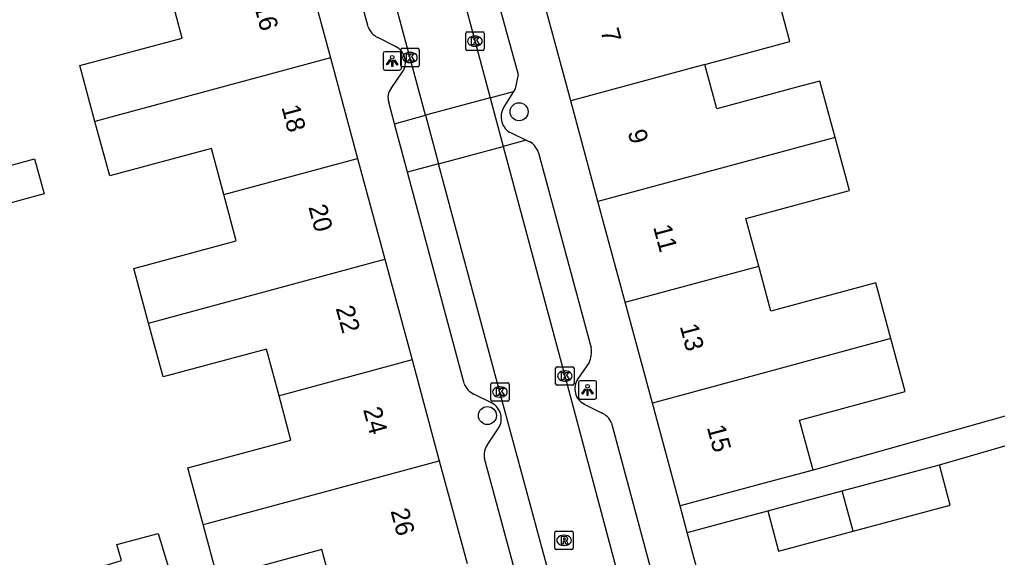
# Model space of a CAD drawing. Extents: x 159265 to 160143, y 383413 to 384319.
# Drawn here: x 159780.7 to 159833.9, y 383892.3 to 383921.5 of the extents above; entities that cross this region are included whole.
import ezdxf

# ---------------------------------------------------------------- set-up
doc = ezdxf.new("R2010")
doc.units = 0
for name, color, linetype in [('IMGEO_Boom', 7, 'Continuous'), ('IMGEO_Kolk', 7, 'Continuous'), ('IMGEO_Lichtpunt', 7, 'Continuous'), ('IMGEO_Pand', 7, 'Continuous'), ('IMGEO_Pand_nummerreeks', 7, 'Continuous'), ('IMGEO_Parkeervlak_open', 7, 'Continuous'), ('IMGEO_Rijbaan_lokaal_open', 7, 'Continuous'), ('IMGEO_Rioolput', 7, 'Continuous'), ('IMGEO_Voetpad_open', 7, 'Continuous')]:
    doc.layers.add(name, color=color, linetype=linetype)

msp = doc.modelspace()

# ---------------------------------------------------------------- linework, layer by layer
at = {"layer": 'IMGEO_Boom'}
for centre in [(159807.87, 383916.511), (159806.148, 383899.989)]:
    msp.add_circle(centre, 0.489, dxfattribs=at)
at = {"layer": 'IMGEO_Kolk'}
for p, q in [((159804.965, 383919.927), (159804.965, 383920.779)), ((159805.04, 383920.853), (159805.892, 383920.853)), ((159805.966, 383920.779), (159805.966, 383919.927)), ((159805.453, 383920.633), (159805.478, 383920.633)), ((159801.432, 383919.037), (159801.432, 383919.889)), ((159801.507, 383919.963), (159802.359, 383919.963)), ((159801.92, 383919.743), (159801.945, 383919.743)), ((159802.433, 383919.889), (159802.433, 383919.037)), ((159805.892, 383919.853), (159805.04, 383919.853)), ((159805.476, 383920.073), (159805.451, 383920.073)), ((159801.943, 383919.183), (159801.918, 383919.183)), ((159802.359, 383918.963), (159801.507, 383918.963)), ((159809.935, 383902.637), (159810.787, 383902.637)), ((159809.86, 383901.711), (159809.86, 383902.563)), ((159810.348, 383902.417), (159810.373, 383902.417)), ((159810.861, 383902.563), (159810.861, 383901.711)), ((159806.329, 383900.845), (159806.329, 383901.697)), ((159806.404, 383901.771), (159807.256, 383901.771)), ((159806.817, 383901.551), (159806.842, 383901.551)), ((159807.33, 383901.697), (159807.33, 383900.845)), ((159810.787, 383901.637), (159809.935, 383901.637)), ((159810.371, 383901.857), (159810.346, 383901.857)), ((159806.84, 383900.991), (159806.815, 383900.991)), ((159807.256, 383900.771), (159806.404, 383900.771))]:
    msp.add_line(p, q, dxfattribs=at)
for points in [[(159804.965, 383919.927), (159804.965, 383920.779)], [(159805.04, 383920.853), (159805.892, 383920.853)], [(159805.966, 383920.779), (159805.966, 383919.927)], [(159805.286, 383920.553), (159805.409, 383920.553), (159805.409, 383920.402), (159805.539, 383920.553), (159805.703, 383920.553), (159805.557, 383920.402), (159805.71, 383920.153), (159805.558, 383920.153), (159805.473, 383920.317), (159805.409, 383920.25), (159805.409, 383920.153), (159805.286, 383920.153), (159805.286, 383920.553)], [(159801.432, 383919.037), (159801.432, 383919.889)], [(159801.507, 383919.963), (159802.359, 383919.963)], [(159801.753, 383919.663), (159801.876, 383919.663), (159801.876, 383919.512), (159802.006, 383919.663), (159802.17, 383919.663), (159802.024, 383919.512), (159802.177, 383919.263), (159802.025, 383919.263), (159801.94, 383919.427), (159801.876, 383919.36), (159801.876, 383919.263), (159801.753, 383919.263), (159801.753, 383919.663)], [(159802.433, 383919.889), (159802.433, 383919.037)], [(159805.892, 383919.853), (159805.04, 383919.853)], [(159802.359, 383918.963), (159801.507, 383918.963)], [(159809.935, 383902.637), (159810.787, 383902.637)], [(159809.86, 383901.711), (159809.86, 383902.563)], [(159810.181, 383902.337), (159810.304, 383902.337), (159810.304, 383902.186), (159810.434, 383902.337), (159810.598, 383902.337), (159810.452, 383902.186), (159810.605, 383901.937), (159810.453, 383901.937), (159810.368, 383902.101), (159810.304, 383902.034), (159810.304, 383901.937), (159810.181, 383901.937), (159810.181, 383902.337)], [(159810.861, 383902.563), (159810.861, 383901.711)], [(159806.329, 383900.845), (159806.329, 383901.697)], [(159806.404, 383901.771), (159807.256, 383901.771)], [(159807.33, 383901.697), (159807.33, 383900.845)], [(159810.787, 383901.637), (159809.935, 383901.637)], [(159806.65, 383901.471), (159806.773, 383901.471), (159806.773, 383901.32), (159806.903, 383901.471), (159807.067, 383901.471), (159806.921, 383901.32), (159807.074, 383901.071), (159806.922, 383901.071), (159806.837, 383901.235), (159806.773, 383901.168), (159806.773, 383901.071), (159806.65, 383901.071), (159806.65, 383901.471)], [(159807.256, 383900.771), (159806.404, 383900.771)]]:
    msp.add_lwpolyline(points, dxfattribs=at)
for centre, start, end in [((159805.042, 383920.777), 91.552, 178.448), ((159805.042, 383920.777), 91.552, 178.448), ((159805.89, 383920.777), 1.552, 88.448), ((159805.89, 383920.777), 1.552, 88.448), ((159801.509, 383919.887), 91.552, 178.448), ((159801.509, 383919.887), 91.552, 178.448), ((159802.357, 383919.887), 1.552, 88.448), ((159802.357, 383919.887), 1.552, 88.448), ((159805.042, 383919.929), 181.552, 268.448), ((159805.042, 383919.929), 181.552, 268.448), ((159805.89, 383919.929), 271.552, 358.448), ((159805.89, 383919.929), 271.552, 358.448), ((159801.509, 383919.039), 181.552, 268.448), ((159801.509, 383919.039), 181.552, 268.448), ((159802.357, 383919.039), 271.552, 358.448), ((159802.357, 383919.039), 271.552, 358.448), ((159809.937, 383902.561), 91.552, 178.448), ((159809.937, 383902.561), 91.552, 178.448), ((159810.785, 383902.561), 1.552, 88.448), ((159810.785, 383902.561), 1.552, 88.448), ((159806.406, 383901.695), 91.552, 178.448), ((159806.406, 383901.695), 91.552, 178.448), ((159807.254, 383901.695), 1.552, 88.448), ((159807.254, 383901.695), 1.552, 88.448), ((159809.937, 383901.713), 181.552, 268.448), ((159809.937, 383901.713), 181.552, 268.448), ((159810.785, 383901.713), 271.552, 358.448), ((159810.785, 383901.713), 271.552, 358.448), ((159806.406, 383900.847), 181.552, 268.448), ((159806.406, 383900.847), 181.552, 268.448), ((159807.254, 383900.847), 271.552, 358.448), ((159807.254, 383900.847), 271.552, 358.448)]:
    msp.add_arc(centre, 0.0765, start, end, dxfattribs=at)
for centre, major_axis, ratio, start_param, end_param in [((159805.452, 383920.353), (-0.387, 0.002), 0.722429, 4.712389, 7.853982), ((159805.477, 383920.353), (-0.39, 0.002), 0.717154, 1.570796, 4.712389), ((159801.919, 383919.463), (-0.387, 0.002), 0.722429, 4.712389, 7.853982), ((159801.944, 383919.463), (-0.39, 0.002), 0.717154, 1.570796, 4.712389), ((159810.347, 383902.137), (-0.387, 0.002), 0.722429, 4.712389, 7.853982), ((159810.372, 383902.137), (-0.39, 0.002), 0.717154, 1.570796, 4.712389), ((159806.816, 383901.271), (-0.387, 0.002), 0.722429, 4.712389, 7.853982), ((159806.841, 383901.271), (-0.39, 0.002), 0.717154, 1.570796, 4.712389)]:
    msp.add_ellipse(centre, major_axis=major_axis, ratio=ratio, start_param=start_param, end_param=end_param, dxfattribs=at)
at = {"layer": 'IMGEO_Lichtpunt'}
for p, q in [((159800.471, 383919.682), (159800.471, 383918.875)), ((159800.471, 383919.682), (159800.471, 383918.875)), ((159801.373, 383919.777), (159800.565, 383919.777)), ((159801.373, 383919.777), (159800.565, 383919.777)), ((159801.467, 383918.875), (159801.467, 383919.682)), ((159801.467, 383918.875), (159801.467, 383919.682)), ((159800.565, 383918.781), (159801.373, 383918.781)), ((159800.565, 383918.781), (159801.373, 383918.781)), ((159811.096, 383901.785), (159811.096, 383900.978)), ((159811.096, 383901.785), (159811.096, 383900.978)), ((159811.998, 383901.88), (159811.19, 383901.88)), ((159811.998, 383901.88), (159811.19, 383901.88)), ((159812.092, 383900.978), (159812.092, 383901.785)), ((159812.092, 383900.978), (159812.092, 383901.785)), ((159811.19, 383900.884), (159811.998, 383900.884)), ((159811.19, 383900.884), (159811.998, 383900.884))]:
    msp.add_line(p, q, dxfattribs=at)
for points in [[(159800.845, 383919.346), (159800.884, 383919.318), (159800.696, 383919.056), (159800.658, 383919.083), (159800.845, 383919.346)], [(159800.947, 383919.298), (159800.994, 383919.298), (159800.994, 383918.976), (159800.947, 383918.976), (159800.947, 383919.298)], [(159801.057, 383919.318), (159801.095, 383919.345), (159801.282, 383919.083), (159801.243, 383919.055), (159801.057, 383919.318)], [(159811.47, 383901.449), (159811.509, 383901.421), (159811.321, 383901.159), (159811.283, 383901.186), (159811.47, 383901.449)], [(159811.572, 383901.401), (159811.619, 383901.401), (159811.619, 383901.079), (159811.572, 383901.079), (159811.572, 383901.401)], [(159811.682, 383901.421), (159811.72, 383901.448), (159811.907, 383901.186), (159811.868, 383901.158), (159811.682, 383901.421)]]:
    msp.add_lwpolyline(points, dxfattribs=at)
for centre in [(159800.97, 383919.48), (159811.595, 383901.583)]:
    msp.add_circle(centre, 0.0994, dxfattribs=at)
for centre, start, end in [((159800.565, 383919.682), 90, 180), ((159800.565, 383919.682), 90, 180), ((159801.373, 383919.682), 0, 90), ((159801.373, 383919.682), 0, 90), ((159800.565, 383918.875), 180, 270), ((159800.565, 383918.875), 180, 270), ((159801.373, 383918.875), 270, 0), ((159801.373, 383918.875), 270, 360), ((159811.19, 383901.785), 90, 180), ((159811.19, 383901.785), 90, 180), ((159811.998, 383901.785), 0, 90), ((159811.998, 383901.785), 0, 90), ((159811.19, 383900.978), 180, 270), ((159811.19, 383900.978), 180, 270), ((159811.998, 383900.978), 270, 0), ((159811.998, 383900.978), 270, 360)]:
    msp.add_arc(centre, 0.0946, start, end, dxfattribs=at)
at = {"layer": 'IMGEO_Pand'}
for points in [[(159817.979, 383919.081), (159822.61, 383920.331), (159821.915, 383922.91), (159822.865, 383923.166), (159822.084, 383926.069)], [(159796.129, 383924.931), (159797.608, 383919.451)], [(159784.793, 383915.991), (159783.975, 383919.02), (159789.545, 383920.524), (159788.883, 383922.976)], [(159810.681, 383917.11), (159809.201, 383922.592)], [(159797.608, 383919.451), (159784.793, 383915.991)], [(159797.608, 383919.451), (159799.088, 383913.971)], [(159817.979, 383919.081), (159810.681, 383917.11)], [(159825.071, 383915.114), (159824.243, 383918.181), (159823.261, 383917.916), (159818.631, 383916.667), (159817.979, 383919.081)], [(159812.161, 383911.63), (159810.681, 383917.11)], [(159791.807, 383912.005), (159791.13, 383914.513), (159785.595, 383913.019), (159784.793, 383915.991)], [(159825.071, 383915.114), (159812.161, 383911.63)], [(159820.912, 383908.112), (159820.212, 383910.704), (159825.85, 383912.226), (159825.071, 383915.114)], [(159778.58, 383913.152), (159781.514, 383913.943), (159782.027, 383912.043), (159779.093, 383911.251), (159778.58, 383913.152)], [(159791.807, 383912.005), (159799.088, 383913.971)], [(159799.088, 383913.971), (159800.568, 383908.491)], [(159787.712, 383905.02), (159786.91, 383907.99), (159792.485, 383909.495), (159791.807, 383912.005)], [(159813.641, 383906.148), (159812.161, 383911.63)], [(159787.712, 383905.02), (159800.568, 383908.491)], [(159800.568, 383908.491), (159802.048, 383903.01)], [(159813.641, 383906.148), (159820.714, 383908.058), (159820.912, 383908.112)], [(159828.106, 383904.173), (159827.285, 383907.211), (159821.574, 383905.658), (159820.912, 383908.112)], [(159815.121, 383900.668), (159813.641, 383906.148)], [(159794.809, 383901.056), (159794.121, 383903.604), (159788.504, 383902.087), (159787.712, 383905.02)], [(159828.106, 383904.173), (159815.121, 383900.668)], [(159823.863, 383897.022), (159823.131, 383899.736), (159828.885, 383901.289), (159828.106, 383904.173)], [(159802.048, 383903.01), (159794.971, 383901.1), (159794.809, 383901.056)], [(159802.048, 383903.01), (159803.527, 383897.53)], [(159790.681, 383894.062), (159789.85, 383897.141), (159795.458, 383898.654), (159794.809, 383901.056)], [(159816.632, 383895.071), (159815.121, 383900.668)], [(159790.681, 383894.062), (159790.891, 383894.119), (159803.527, 383897.53)], [(159803.527, 383897.53), (159805.038, 383891.935)], [(159825.45, 383895.894), (159830.74, 383897.315)], [(159826.043, 383893.693), (159831.331, 383895.112), (159830.74, 383897.315)], [(159823.863, 383897.022), (159821.469, 383896.376), (159816.632, 383895.071)], [(159821.4, 383894.808), (159825.45, 383895.894)], [(159826.043, 383893.693), (159825.45, 383895.894)], [(159821.4, 383894.808), (159821.991, 383892.606), (159826.043, 383893.693)], [(159797.859, 383889.997), (159797.13, 383892.698), (159791.463, 383891.168), (159790.681, 383894.062)], [(159788.229, 383893.581), (159789.233, 383890.296), (159786.699, 383889.522), (159786.931, 383888.762), (159781.22, 383887.016), (159780.225, 383890.272), (159786.241, 383892.111), (159785.978, 383892.973), (159788.229, 383893.581)]]:
    msp.add_lwpolyline(points, dxfattribs=at)
at = {"layer": 'IMGEO_Parkeervlak_open'}
for points in [[(159806.295, 383917.265), (159807.559, 383917.606)], [(159801.092, 383915.863), (159802.78, 383916.318)], [(159808.261, 383914.967), (159807.004, 383914.628)], [(159803.49, 383913.682), (159801.8, 383913.227)]]:
    msp.add_lwpolyline(points, dxfattribs=at)
at = {"layer": 'IMGEO_Rijbaan_lokaal_open'}
for points in [[(159794.586, 383960.962), (159806.295, 383917.265)], [(159802.78, 383916.318), (159791.028, 383959.973)], [(159806.295, 383917.265), (159802.78, 383916.318)], [(159806.295, 383917.265), (159807.004, 383914.628)], [(159802.78, 383916.318), (159803.49, 383913.682)], [(159803.49, 383913.682), (159807.004, 383914.628)], [(159807.004, 383914.628), (159810.359, 383902.14), (159818.708, 383870.849)], [(159815.309, 383869.922), (159806.832, 383901.268), (159803.49, 383913.682)]]:
    msp.add_lwpolyline(points, dxfattribs=at)
at = {"layer": 'IMGEO_Rioolput'}
for p, q in [((159809.819, 383892.776), (159809.819, 383893.628)), ((159809.894, 383893.702), (159810.746, 383893.702)), ((159810.82, 383893.628), (159810.82, 383892.776)), ((159810.307, 383893.482), (159810.332, 383893.482)), ((159810.746, 383892.702), (159809.894, 383892.702)), ((159810.33, 383892.922), (159810.305, 383892.922))]:
    msp.add_line(p, q, dxfattribs=at)
for points in [[(159809.819, 383892.776), (159809.819, 383893.628)], [(159809.894, 383893.702), (159810.746, 383893.702)], [(159810.82, 383893.628), (159810.82, 383892.776)], [(159810.408, 383893.4), (159810.156, 383893.402), (159810.156, 383893.002)], [(159810.156, 383893.002), (159810.28, 383893.002), (159810.28, 383893.164), (159810.291, 383893.164)], [(159810.334, 383893.321), (159810.28, 383893.321), (159810.28, 383893.24)], [(159810.28, 383893.24), (159810.332, 383893.24)], [(159810.338, 383893.135), (159810.409, 383893.002), (159810.549, 383893.002), (159810.484, 383893.128)], [(159810.746, 383892.702), (159809.894, 383892.702)]]:
    msp.add_lwpolyline(points, dxfattribs=at)
for centre, radius, start, end in [((159809.896, 383893.626), 0.0765, 91.552, 178.448), ((159809.896, 383893.626), 0.0765, 91.552, 178.448), ((159810.744, 383893.626), 0.0765, 1.552, 88.448), ((159810.744, 383893.626), 0.0765, 1.552, 88.448), ((159810.29, 383893.111), 0.0533, 26.0293, 88.6989), ((159810.316, 383893.429), 0.19, 274.7715, 282.9687), ((159810.34, 383893.225), 0.0964, 77.0061, 93.1865), ((159810.354, 383893.282), 0.0378, 276.6634, 79.6772), ((159810.407, 383893.29), 0.109, 350.3612, 89.416), ((159810.405, 383893.29), 0.112, 277.5842, 350.9817), ((159810.389, 383893.075), 0.108, 29.5134, 73.7905), ((159809.896, 383892.778), 0.0765, 181.552, 268.448), ((159809.896, 383892.778), 0.0765, 181.552, 268.448), ((159810.744, 383892.778), 0.0765, 271.552, 358.448), ((159810.744, 383892.778), 0.0765, 271.552, 358.448)]:
    msp.add_arc(centre, radius, start, end, dxfattribs=at)
for centre, major_axis, ratio, start_param, end_param in [((159810.306, 383893.202), (-0.387, 0.002), 0.722429, 4.712389, 7.853982), ((159810.331, 383893.202), (-0.39, 0.002), 0.717154, 1.570796, 4.712389)]:
    msp.add_ellipse(centre, major_axis=major_axis, ratio=ratio, start_param=start_param, end_param=end_param, dxfattribs=at)
at = {"layer": 'IMGEO_Voetpad_open'}
for points in [[(159799.659, 383921.123), (159793.924, 383942.445)], [(159804.851, 383929.32), (159807.814, 383918.54), (159807.653, 383917.76), (159807.559, 383917.606)], [(159801.155, 383920.054), (159800.184, 383920.549)], [(159800.907, 383917.786), (159801.53, 383918.676)], [(159807.559, 383917.606), (159807.032, 383916.742)], [(159801.092, 383915.863), (159800.777, 383917.037)], [(159801.8, 383913.227), (159801.092, 383915.863)], [(159807.438, 383915.357), (159808.261, 383914.967)], [(159808.261, 383914.967), (159808.459, 383914.873)], [(159808.934, 383914.278), (159811.798, 383903.669)], [(159804.889, 383901.725), (159801.8, 383913.227)], [(159853.053, 383909.318), (159857.472, 383906.465), (159856.229, 383906.116), (159823.863, 383897.022)], [(159811.681, 383902.869), (159811.07, 383901.983)], [(159830.74, 383897.315), (159847.745, 383902.236)], [(159806.401, 383900.656), (159805.412, 383901.158)], [(159811.421, 383900.602), (159812.355, 383900.132)], [(159812.898, 383899.582), (159818.596, 383878.385)], [(159806.137, 383898.38), (159806.752, 383899.298)], [(159811.723, 383876.47), (159805.991, 383897.646)], [(159817.022, 383893.625), (159816.632, 383895.071)], [(159817.022, 383893.625), (159821.4, 383894.808)], [(159823.801, 383868.486), (159817.022, 383893.625)]]:
    msp.add_lwpolyline(points, dxfattribs=at)
for centre, radius, start, end in [((159800.649, 383921.501), 1.06, 200.9135, 243.9807), ((159800.73, 383919.198), 0.955, 326.8519, 63.595), ((159801.549, 383917.289), 0.812, 142.2437, 198.0634), ((159807.871, 383916.236), 0.98, 148.9217, 243.7544), ((159807.921, 383913.956), 1.063, 17.6128, 59.5893), ((159810.426, 383903.461), 1.388, 334.7461, 8.6129), ((159805.774, 383902.017), 0.932, 198.253, 247.1238), ((159811.852, 383901.447), 0.948, 145.5579, 242.9632), ((159805.938, 383899.812), 0.963, 327.734, 61.2499), ((159812.005, 383899.243), 0.955, 20.7649, 68.5012), ((159806.949, 383897.837), 0.977, 146.2228, 191.2775)]:
    msp.add_arc(centre, radius, start, end, dxfattribs=at)

# ---------------------------------------------------------------- texts
at = {"layer": 'IMGEO_Pand_nummerreeks'}
for s, rotation, p in [('16', 285.1259, (159793.445, 383922.271)), ('7', 285.0285, (159812.296, 383920.911)), ('18', 285.1259, (159794.936, 383916.757)), ('9', 285.0285, (159813.773, 383915.409)), ('20', 285.1259, (159796.401, 383911.334)), ('11', 285.0285, (159815.16, 383910.241)), ('22', 285.1259, (159797.889, 383905.829)), ('13', 285.0285, (159816.607, 383904.849)), ('24', 285.1259, (159799.379, 383900.315)), ('15', 285.0285, (159818.084, 383899.347)), ('26', 285.1259, (159800.869, 383894.804))]:
    msp.add_text(s, height=1, rotation=rotation, dxfattribs=at).set_placement(p)

doc.saveas('drawing.dxf')
